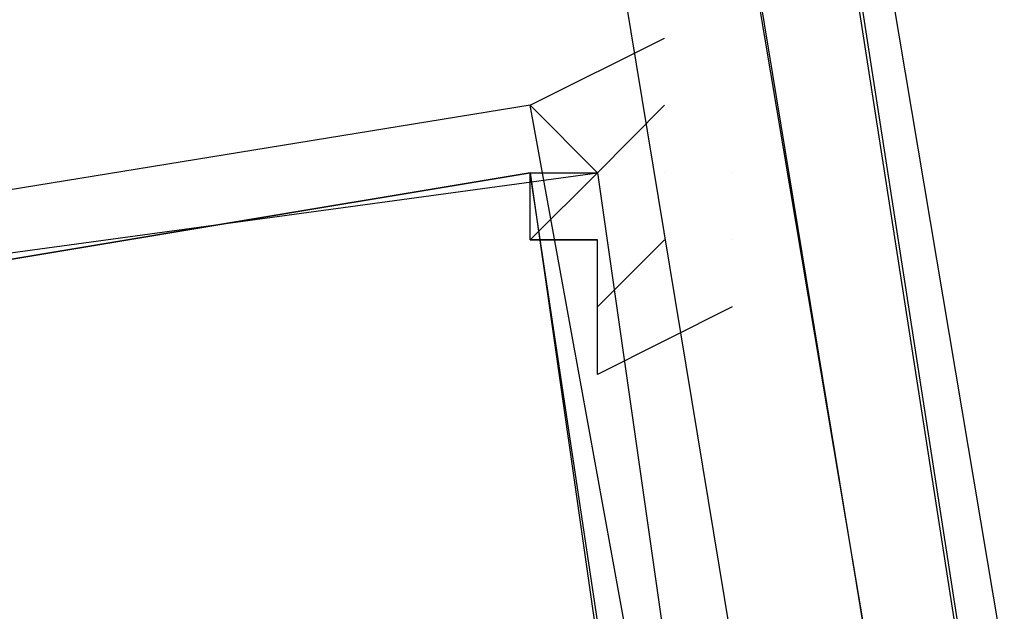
# Model space of a CAD drawing. Header units: feet. Extents: x -79 to 198, y -22 to 181.
# Tile 936 of 982: x 135.445 to 135.641, y 138.797 to 138.915. Entities that reach past the tile are written whole.
import ezdxf

# ---------------------------------------------------------------- set-up
doc = ezdxf.new("R2010")
doc.units = ezdxf.units.FT
doc.layers.add('A-LINEA', color=7, linetype='CONTINUOUS')

msp = doc.modelspace()

# ---------------------------------------------------------------- linework, layer by layer
at = {"layer": 'A-LINEA'}
for p, q in [((135.5733, 138.8844), (135.5733, 138.8844)), ((135.5733, 138.8844), (135.5733, 138.8844)), ((135.5867, 138.8844), (135.5867, 138.8844)), ((135.5867, 138.8844), (135.5867, 138.8844)), ((135.5733, 138.8711), (135.5733, 138.8711)), ((135.5733, 138.8711), (135.5733, 138.8711)), ((135.5867, 138.8711), (135.5867, 138.8711)), ((135.5867, 138.8711), (135.5867, 138.8711)), ((135.5867, 138.8711), (135.5867, 138.8711)), ((135.5867, 138.8711), (135.5867, 138.8711))]:
    msp.add_line(p, q, dxfattribs=at)
for points in [[(138.3067, 108.7111), (138.2133, 112.1778), (138.0667, 115.6578), (137.8533, 119.1244), (137.6, 122.5911), (137.28, 126.0578), (136.9067, 129.5244), (136.48, 132.9778), (136, 136.4178), (135.4667, 139.8578), (134.88, 143.2844)], [(138.3067, 108.7111), (138.2133, 112.1778), (138.0667, 115.6578), (137.8533, 119.1244), (137.6, 122.5911), (137.28, 126.0578), (136.9067, 129.5244), (136.48, 132.9778), (136, 136.4178), (135.4667, 139.8578), (134.88, 143.2844)], [(138.3467, 106.2578), (138.2933, 109.6444), (138.1733, 113.0311), (138.0267, 116.4044), (137.8133, 119.7778), (137.5467, 123.1511), (137.2267, 126.5244), (136.8667, 129.8844), (136.4533, 133.2444), (135.9733, 136.5911), (135.4533, 139.9378), (134.88, 143.2711)], [(138.3467, 106.2578), (138.2933, 109.6444), (138.1733, 113.0311), (138.0267, 116.4044), (137.8133, 119.7778), (137.5467, 123.1511), (137.2267, 126.5244), (136.8667, 129.8844), (136.4533, 133.2444), (135.9733, 136.5911), (135.4533, 139.9378), (134.88, 143.2711)], [(134.96, 142.6844), (135.6133, 138.7911), (135.6, 138.7911), (135.5867, 138.7911), (134.9467, 142.6711), (134.9467, 142.6844), (134.96, 142.6844)], [(134.96, 142.6844), (135.6133, 138.7911), (135.6, 138.7911), (135.5867, 138.7911), (134.9467, 142.6711), (134.9467, 142.6844), (134.96, 142.6844)], [(134.9867, 142.6844), (135.64, 138.7911), (135.6133, 138.7911), (134.9733, 142.6844), (134.9867, 142.6844)], [(134.9867, 142.6844), (135.64, 138.7911), (135.6133, 138.7911), (134.9733, 142.6844), (134.9867, 142.6844)], [(135.56, 138.8844), (135.5467, 138.8978), (135.5467, 138.8978), (135.5733, 138.9111), (135.5733, 138.9111)], [(135.56, 138.8844), (135.5467, 138.8978), (135.5467, 138.8978), (135.5733, 138.9111), (135.5733, 138.9111)], [(134.9733, 138.8044), (135.0267, 138.5111), (135.6, 138.6044), (135.5467, 138.8978), (134.9733, 138.8044)], [(134.9733, 138.8044), (135.0267, 138.5111), (135.6, 138.6044), (135.5467, 138.8978), (134.9733, 138.8044)], [(135.5867, 138.8578), (135.5867, 138.8578), (135.5867, 138.8578), (135.56, 138.8444), (135.56, 138.8444), (135.56, 138.8711), (135.56, 138.8711), (135.56, 138.8711), (135.56, 138.8711), (135.5467, 138.8711), (135.5467, 138.8711), (135.5467, 138.8711), (135.5467, 138.8844), (135.5467, 138.8844), (135.5467, 138.8844), (135.56, 138.8844), (135.56, 138.8844), (135.56, 138.8844), (135.56, 138.8844), (135.5733, 138.8978), (135.5733, 138.8978), (135.5733, 138.8978)], [(135.5867, 138.8578), (135.5867, 138.8578), (135.5867, 138.8578), (135.56, 138.8444), (135.56, 138.8444), (135.56, 138.8711), (135.56, 138.8711), (135.56, 138.8711), (135.56, 138.8711), (135.5467, 138.8711), (135.5467, 138.8711), (135.5467, 138.8711), (135.5467, 138.8844), (135.5467, 138.8844), (135.5467, 138.8844), (135.56, 138.8844), (135.56, 138.8844), (135.56, 138.8844), (135.56, 138.8844), (135.5733, 138.8978), (135.5733, 138.8978), (135.5733, 138.8978)], [(135.5733, 138.8978), (135.5733, 138.8978), (135.5733, 138.8978)], [(135.5733, 138.8978), (135.5733, 138.8978), (135.5733, 138.8978)], [(135.0267, 138.5111), (134.9733, 138.8044), (135.56, 138.8844), (135.6, 138.6044), (135.0267, 138.5111)], [(135.0267, 138.5111), (134.9733, 138.8044), (135.56, 138.8844), (135.6, 138.6044), (135.0267, 138.5111)], [(134.9867, 138.7911), (135.0267, 138.5244), (135.5867, 138.6178), (135.5467, 138.8844), (134.9867, 138.7911)], [(135.0267, 138.5244), (134.9867, 138.7911), (135.5467, 138.8844), (135.5867, 138.6044), (135.0267, 138.5244)], [(134.9867, 138.7911), (135.0267, 138.5244), (135.5867, 138.6178), (135.5467, 138.8844), (134.9867, 138.7911)], [(135.0267, 138.5244), (134.9867, 138.7911), (135.5467, 138.8844), (135.5867, 138.6044), (135.0267, 138.5244)], [(135.56, 138.8844), (135.5467, 138.8711), (135.5467, 138.8711), (135.5467, 138.8711), (135.5467, 138.8844), (135.5467, 138.8844), (135.5467, 138.8844), (135.5467, 138.8844), (135.5467, 138.8844), (135.5467, 138.8844), (135.5467, 138.8844)], [(135.5467, 138.8844), (135.5467, 138.8844), (135.5467, 138.8844), (135.56, 138.8844), (135.56, 138.8844)], [(135.56, 138.8844), (135.5467, 138.8711), (135.5467, 138.8711), (135.5467, 138.8711), (135.5467, 138.8844), (135.5467, 138.8844), (135.5467, 138.8844), (135.5467, 138.8844), (135.5467, 138.8844), (135.5467, 138.8844), (135.5467, 138.8844)], [(135.5467, 138.8844), (135.5467, 138.8844), (135.5467, 138.8844), (135.56, 138.8844), (135.56, 138.8844)], [(135.5733, 138.8844), (135.5733, 138.8844), (135.5733, 138.8844)], [(135.5733, 138.8844), (135.5733, 138.8844), (135.5733, 138.8844)], [(135.5733, 138.8711), (135.5733, 138.8711), (135.5733, 138.8711), (135.56, 138.8578), (135.56, 138.8578), (135.56, 138.8711), (135.56, 138.8711)], [(135.5733, 138.8711), (135.5733, 138.8711), (135.5733, 138.8711), (135.56, 138.8578), (135.56, 138.8578), (135.56, 138.8711), (135.56, 138.8711)]]:
    msp.add_lwpolyline(points, dxfattribs=at)
msp.add_lwpolyline([(135.56, 138.8711), (135.5467, 138.8711), (135.5467, 138.8711), (135.56, 138.8711)], close=True, dxfattribs=at)
msp.add_lwpolyline([(135.56, 138.8711), (135.5467, 138.8711), (135.5467, 138.8711), (135.56, 138.8711)], close=True, dxfattribs=at)

doc.saveas('drawing.dxf')
